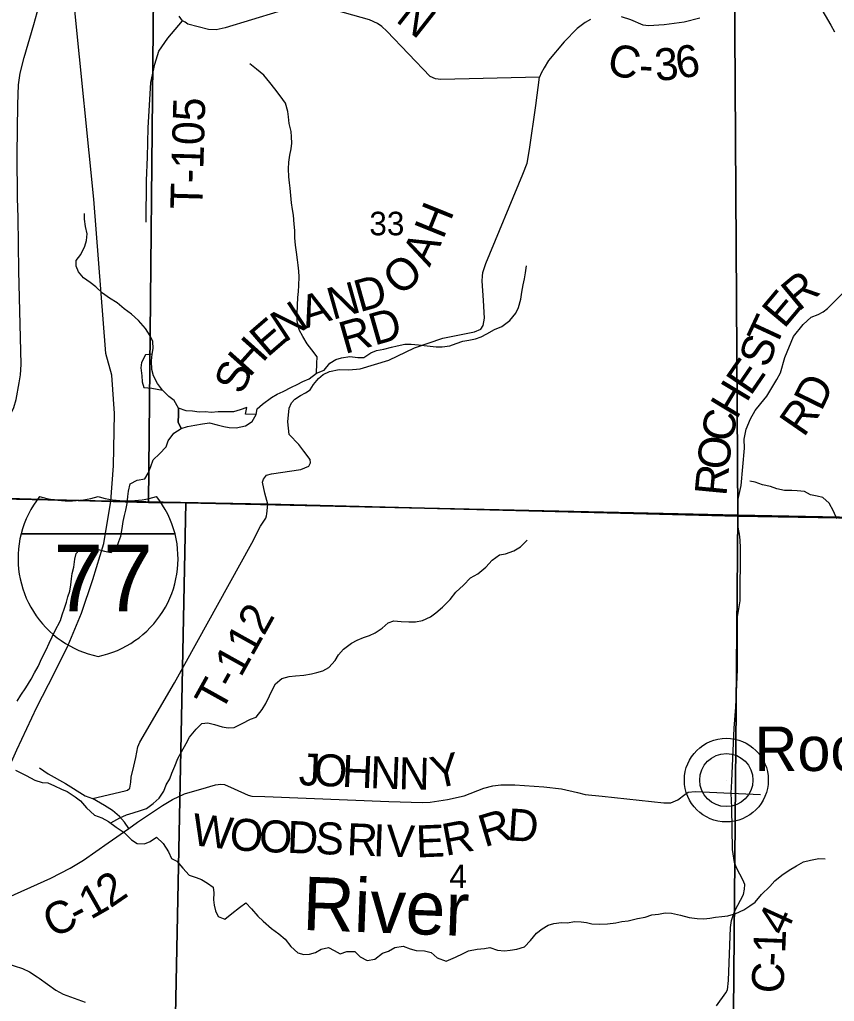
# Model space of a CAD drawing. Extents: x 2043100 to 2470832, y 443715 to 810583.
# Drawn here: x 2236081 to 2243719, y 666237 to 675442 of the extents above; entities that cross this region are included whole.
import ezdxf

# ---------------------------------------------------------------- set-up
doc = ezdxf.new("R2010")
doc.units = 0
for name, color, linetype in [('GM_X_County_Road', 7, 'Continuous'), ('GM_X_County_Road_Text', 7, 'Continuous'), ('GM_X_Interstate_Location', 7, 'Continuous'), ('GM_X_Interstate_Route', 7, 'Continuous'), ('GM_X_Interstate_Shield', 7, 'Continuous'), ('GM_X_Minor_Lake', 7, 'Continuous'), ('GM_X_Minor_River', 7, 'Continuous'), ('GM_X_Minor_River_Text', 7, 'Continuous'), ('GM_X_Section', 7, 'Continuous'), ('GM_X_Section_Text', 7, 'Continuous'), ('GM_X_State_Route', 7, 'Continuous'), ('GM_X_Township', 7, 'Continuous'), ('GM_X_Township_Road', 7, 'Continuous'), ('GM_X_Township_Road_Text', 7, 'Continuous'), ('GM_X_Unincorporated', 7, 'Continuous'), ('GM_X_Unincorporated_Location', 7, 'Continuous'), ('GM_X_Unincorporated_Text', 7, 'Continuous')]:
    doc.layers.add(name, color=color, linetype=linetype)

msp = doc.modelspace()

# ---------------------------------------------------------------- linework, layer by layer
at = {"layer": 'GM_X_County_Road'}
for points in [[(2235748.3, 670928.3), (2235751.5, 670952.9), (2235742.4, 671220.3), (2235743.7, 671322.2), (2235761, 671391.1), (2235768.7, 671460.5), (2235830.1, 671535), (2235937.3, 671650.1), (2235986.8, 671720.5), (2236028.1, 671805), (2236047.6, 671879.2), (2236076.5, 672035.7), (2236090, 672109.9), (2236095.3, 672208.1), (2236073.1, 673087.1), (2236067.6, 673585.7), (2236062.3, 673767.9), (2236057.4, 674176.4), (2236064.1, 674647.1), (2236070.8, 674831.3), (2236088, 674939.6), (2236123, 675086.1), (2236214.8, 675397.2), (2236277.2, 675620)], [(2238750.2, 675589.4), (2238008.2, 675363.3), (2237924.3, 675346.6), (2237852.4, 675348), (2237658.1, 675400.6), (2237632, 675416.4), (2237607.4, 675430.2), (2237575.6, 675474)], [(2241434.1, 675442.2), (2241384.3, 675415.8), (2241308.7, 675359.1), (2241185.6, 675234), (2241040.9, 675058.6), (2240999.4, 674990.2), (2240971.8, 674939.9), (2240956.1, 674901.8), (2240030.6, 674880.5), (2239980.6, 674886.1), (2239930.5, 674907.8), (2239523.7, 675333.1), (2239477.4, 675378.8), (2239435.2, 675404.5), (2239361, 675440), (2238836.2, 675586)], [(2242457.5, 675454.2), (2242311.8, 675417), (2242124.1, 675393.5), (2241976.2, 675382.3), (2241926.2, 675390), (2241811.9, 675439.1), (2241723.8, 675466.5)], [(2242815.5, 670699.3), (2242814.9, 670702.7), (2242813.7, 670786.8), (2242815.7, 670931.4), (2242845.9, 671074.5), (2242878.4, 671422.7), (2242874.5, 671509.1), (2242892.4, 671601.3), (2242932.3, 671697.5), (2242978.2, 671777.6), (2243030.2, 671843.8), (2243086.1, 671911.9), (2243179.9, 672068.3), (2243215.9, 672130.4), (2243255.8, 672272.6), (2243337.6, 672471), (2243427.4, 672583.2), (2243503.4, 672651.4), (2243567.3, 672675.5), (2243613.3, 672701.6), (2243655.2, 672733.7), (2243753.1, 672830), (2243873, 672950.3)], [(2242613, 666193.8), (2242702.9, 666318.1), (2242716.9, 666346.1), (2242726.8, 666432.3), (2242746.3, 666929.1), (2242756.3, 666995.2), (2242786.2, 667085.3), (2242868, 667237.7), (2242876, 667287.8), (2242879.9, 667333.8), (2242859.9, 667375.9), (2242803.8, 667481.9), (2242783.8, 667540), (2242763.7, 667662.1), (2242759.4, 668052.6), (2242751.3, 668188.8), (2242759.2, 668301), (2242780.7, 668799.7), (2242794.6, 668994), (2242810.3, 669348.4), (2242811.9, 669841.1), (2242837.1, 669991.6), (2242840, 670490.3), (2242837.1, 670559.6), (2242829, 670616.4), (2242815.5, 670699.3)], [(2235567.1, 666711.6), (2235579.1, 666782.6), (2235625.1, 666901.6), (2235659.9, 666966.3), (2235742.3, 667062), (2235819, 667131.5), (2235908.1, 667183.2), (2236372.4, 667392), (2236554.8, 667485.4), (2236679.5, 667559.8), (2236912.6, 667722.3), (2237104.2, 667858.1), (2237185.2, 667915.6), (2237420.4, 668074.1), (2237513.4, 668129.8), (2237628.5, 668184), (2237767.8, 668224.3), (2237779.4, 668227.6)], [(2237779.4, 668227.6), (2237917, 668267.4), (2237966.9, 668274.3), (2238002.9, 668270.9), (2238093.6, 668230.5), (2238222.6, 668170.7), (2238258.8, 668159.4), (2238378.8, 668157.5), (2239543.4, 668110.5), (2239857.6, 668100.2), (2239931.5, 668105.5), (2240093, 668128.5), (2240248.4, 668163.3), (2240433.1, 668236.8), (2240516.7, 668258.3), (2240592.6, 668267.7), (2240724.5, 668268.1), (2240996.8, 668249), (2241161.1, 668229.9), (2241311.7, 668194.6), (2241384, 668175.8), (2241542.3, 668160.7), (2242119.3, 668097), (2242185.2, 668098.2), (2242250.8, 668125.4), (2242317.9, 668176.7), (2242349.5, 668197.3), (2242415.4, 668204.5), (2242751.3, 668188.8)], [(2242751.3, 668188.8), (2243028.1, 668176)], [(2234881.2, 666895.9), (2234967.2, 666876.9), (2235029.2, 666862.9), (2235282.4, 666798.9), (2235567.1, 666711.6), (2235675.1, 666675.7), (2235951.1, 666596), (2236109.1, 666544.2), (2236175.1, 666514.2), (2236246.3, 666465.7), (2236246.7, 666465.5)], [(2236246.7, 666465.5), (2236263.1, 666454.3), (2236421.1, 666342.4), (2236489.1, 666304.4), (2236697.1, 666230.6)]]:
    msp.add_lwpolyline(points, dxfattribs=at)
at = {"layer": 'GM_X_Interstate_Route'}
msp.add_lwpolyline([(2235161.2, 666032.3), (2235170.2, 666303), (2235201.3, 666545.9), (2235282.4, 666798.9), (2235365.8, 667051.9), (2235459.2, 667301.3), (2235591.9, 667619.2), (2235762.2, 667979.6), (2235887.7, 668223.4), (2236055.9, 668593.7), (2236241.8, 668994.3), (2236404.6, 669310.5), (2236537.9, 669576.3), (2236662.8, 669876.1), (2236767.3, 670193.5), (2236871.9, 670530.8), (2236935, 670928.2), (2236962.4, 671258.1), (2236970.9, 671749.7), (2236947, 672108.3), (2236889.3, 672310), (2236776, 673758.8), (2236599.3, 675527.4)], dxfattribs=at)
at = {"layer": 'GM_X_Interstate_Shield'}
for p, q in [((2236095.4, 670619.3), (2237538.2, 670619.3)), ((2237538.2, 670619.3), (2236095.4, 670619.3)), ((2237538.2, 670619.3), (2236095.4, 670619.3))]:
    msp.add_line(p, q, dxfattribs=at)
for centre, start, end in [((2237004.3, 670389.5), 141.66896, 165.80665), ((2236542.8, 671867.5), 253.00908, 286.99093), ((2237090.8, 671867.5), 253.00908, 286.99093), ((2236629.3, 670389.5), 14.19335, 38.33104), ((2237004.3, 670389.5), 165.80665, 258.46304), ((2236629.3, 670389.5), 281.53696, 14.19335)]:
    msp.add_arc(centre, 937.5, start, end, dxfattribs=at)
at = {"layer": 'GM_X_Minor_Lake'}
for points in [[(2237322.5, 672305.6), (2237262.6, 672299.4), (2237224.8, 672227.2), (2237218.9, 672177.1), (2237227.2, 672103.1), (2237231.3, 672045), (2237245.5, 671991), (2237319.5, 671987.3), (2237419.5, 671967.6)], [(2237419.5, 671967.6), (2237375.3, 672031.5), (2237335.1, 672101.4), (2237320.9, 672161.4), (2237316.7, 672241.5), (2237322.5, 672305.6)], [(2237569.9, 671798), (2237572.1, 671740), (2237568.3, 671667.9), (2237594.5, 671608), (2237656.4, 671628.2), (2237724.3, 671640.4), (2237794.3, 671652.7), (2237862.2, 671660.9), (2237932.2, 671643.2), (2237996.3, 671625.4), (2238046.3, 671617.5), (2238112.2, 671613.8), (2238200.1, 671634.1), (2238260, 671674.3), (2238299.8, 671738.5)], [(2238299.8, 671738.5), (2238199.8, 671742.2), (2238211.6, 671806.3), (2238147.7, 671782), (2238085.8, 671765.8), (2238015.8, 671763.6), (2237943.9, 671763.3), (2237877.9, 671759.1), (2237823.9, 671762.9), (2237765.9, 671762.7), (2237701.9, 671770.5), (2237644, 671774.3), (2237569.9, 671798)]]:
    msp.add_lwpolyline(points, dxfattribs=at)
at = {"layer": 'GM_X_Minor_River'}
for points in [[(2238864.4, 672126.8), (2238868.1, 672216.9), (2238871.9, 672281), (2238821.8, 672344.8), (2238775.6, 672400.7), (2238735.4, 672470.6), (2238701.2, 672534.6), (2238683, 672616.6), (2238682.8, 672678.6), (2238686.6, 672764.7), (2238690.4, 672834.8), (2238696.2, 672892.8), (2238700, 672948.9), (2238701.8, 673031), (2238697.6, 673083), (2238691.5, 673141), (2238685.3, 673191), (2238677.1, 673261.1), (2238668.9, 673327.1), (2238662.7, 673397.1), (2238660.5, 673465.2), (2238654.3, 673523.2), (2238648.1, 673609.2), (2238639.9, 673661.2), (2238629.7, 673723.2), (2238623.6, 673791.3), (2238617.3, 673861.3), (2238611.2, 673911.3), (2238605, 673967.3), (2238600.8, 674041.4), (2238604.6, 674105.5), (2238614.4, 674171.5), (2238626.2, 674231.6), (2238632.1, 674283.7), (2238629.9, 674341.7), (2238627.8, 674391.8), (2238607.5, 674467.8), (2238601.4, 674531.8), (2238597.2, 674581.8), (2238575, 674659.8), (2238522.8, 674725.7), (2238474.6, 674793.5), (2238426.5, 674853.4), (2238370.3, 674921.3), (2238302.2, 674977.1), (2238240, 675026.9)], [(2237594.5, 671608), (2237568.3, 671667.9), (2237572.1, 671740), (2237569.9, 671798), (2237529.7, 671869.9), (2237479.6, 671907.8), (2237419.5, 671967.6), (2237375.3, 672031.5), (2237335.1, 672101.4), (2237320.9, 672161.4), (2237316.7, 672241.5), (2237322.5, 672305.6), (2237332.4, 672357.7), (2237330.2, 672423.7), (2237304, 672477.7), (2237261.8, 672545.5), (2237195.6, 672619.4), (2237129.5, 672679.2), (2237061.4, 672729), (2236997.2, 672784.8), (2236925.1, 672830.6), (2236859, 672876.4), (2236794.9, 672936.2), (2236742.8, 672976.1), (2236678.7, 673019.9), (2236632.5, 673075.8), (2236610.4, 673129.7), (2236612.2, 673181.8), (2236654, 673240), (2236691.8, 673316.2), (2236707.6, 673372.3), (2236713.4, 673432.3), (2236699.2, 673502.3), (2236691, 673570.4), (2236688.9, 673622.4)], [(2240292.9, 672436), (2240354.8, 672448.2), (2240408.7, 672466.4), (2240460.6, 672494.7), (2240534.5, 672534.9), (2240602.4, 672563.2), (2240676.2, 672621.5), (2240731.9, 672689.7), (2240757.8, 672743.9), (2240779.5, 672820), (2240789.3, 672886.1), (2240803.1, 672956.2), (2240813, 673010.3), (2240822.8, 673068.3), (2240834.6, 673134.4)], [(2236056.8, 669050.2), (2236092.6, 669106.4), (2236138.4, 669176.7), (2236188.1, 669256.9), (2236221.9, 669317.1), (2236253.7, 669377.3), (2236289.5, 669455.5), (2236331.2, 669531.7), (2236359, 669593.8), (2236386.8, 669654), (2236412.7, 669708.1), (2236464.3, 669808.4), (2236480.2, 669860.5), (2236502, 669924.6), (2236519.8, 669980.8), (2236533.6, 670030.8), (2236553.5, 670083), (2236561.3, 670143), (2236569.1, 670197.1), (2236575, 670249.2), (2236588.8, 670309.3), (2236598.6, 670381.4), (2236612.4, 670435.5), (2236658.2, 670489.7), (2236726.2, 670493.9), (2236796.2, 670478.2), (2236876.2, 670456.4), (2236940.2, 670446.7), (2236994.1, 670496.9), (2237011.9, 670547), (2237031.7, 670599.1), (2237041.5, 670669.2), (2237053.3, 670735.3), (2237063.1, 670791.4), (2237077, 670843.5), (2237088.8, 670903.6), (2237096.6, 670969.7), (2237102.4, 671021.7), (2237116.2, 671087.8), (2237182.1, 671122.1), (2237254, 671136.4), (2237287.9, 671188.5), (2237311.7, 671252.7), (2237333.5, 671314.8), (2237393.3, 671369), (2237455, 671435.3), (2237474.9, 671491.4), (2237528.6, 671563.7), (2237594.5, 671608), (2237656.4, 671628.2), (2237724.3, 671640.4), (2237794.3, 671652.7), (2237862.2, 671660.9), (2237932.2, 671643.2), (2237996.3, 671625.4), (2238046.3, 671617.5), (2238112.2, 671613.8), (2238200.1, 671634.1), (2238260, 671674.3), (2238299.8, 671738.5), (2238307.6, 671792.6), (2238359.5, 671836.8), (2238441.2, 671899.2), (2238497.1, 671929.4), (2238553, 671955.6), (2238628.9, 671995.9), (2238684.8, 672020.1), (2238736.7, 672048.3), (2238796.6, 672072.5), (2238864.4, 672126.8), (2238936.3, 672155.1), (2238988.1, 672219.3), (2239045.9, 672255.5), (2239097.9, 672271.7), (2239175.8, 672284), (2239251.8, 672272.3), (2239309.8, 672274.5), (2239373.6, 672316.7), (2239427.5, 672340.9), (2239495.5, 672353.2), (2239567.4, 672369.5), (2239621.3, 672381.7), (2239693.2, 672397.9), (2239753.2, 672400.1), (2239821.2, 672392.4), (2239873.2, 672386.5), (2239929.2, 672380.7), (2239987.2, 672372.9), (2240041.2, 672373.1), (2240113.1, 672383.4), (2240175, 672405.6), (2240234.9, 672425.8), (2240292.9, 672436)], [(2243742.5, 670760.6), (2243710.2, 670832.6), (2243672, 670908.5), (2243609.9, 670962.3), (2243557.9, 670974.2), (2243495.9, 670985.9), (2243439.8, 671017.8), (2243371.8, 671023.5), (2243319.8, 671027.4), (2243251.9, 671027.1), (2243179.8, 671042.9), (2243119.8, 671062.7), (2243045.8, 671080.5), (2242977.7, 671104.2), (2242927.7, 671114.1)], [(2236935.3, 667909.2), (2237021.7, 667958.6), (2237083.6, 667984.8), (2237145.5, 668003.1), (2237215.4, 668025.3), (2237269.3, 668045.6), (2237333.1, 668091.8), (2237391, 668142.1), (2237432.8, 668206.3), (2237454.6, 668266.4), (2237488.4, 668322.6), (2237508.2, 668376.7), (2237538, 668440.9), (2237565.8, 668515.1), (2237599.6, 668575.3), (2237641.3, 668655.5), (2237675.1, 668713.7), (2237734.9, 668787.9), (2237790.7, 668842.2), (2237846.6, 668848.4), (2237908.7, 668832.6), (2237980.7, 668810.8), (2238036.7, 668801), (2238092.7, 668803.2), (2238166.5, 668841.5), (2238246.4, 668883.8), (2238298.3, 668902), (2238356.1, 668972.3), (2238389.9, 669028.5), (2238423.6, 669100.7), (2238447.5, 669154.8), (2238481.3, 669213), (2238541.1, 669265.2), (2238609, 669283.5), (2238669, 669289.7), (2238744.9, 669294), (2238816.8, 669308.2), (2238868.8, 669320.4), (2238922.7, 669336.6), (2238980.6, 669366.9), (2239040.4, 669433.1), (2239072.2, 669485.3), (2239118, 669537.5), (2239193.8, 669595.8), (2239245.7, 669624), (2239305.6, 669648.3), (2239361.5, 669666.5), (2239413.4, 669692.7), (2239481.3, 669735), (2239535.1, 669787.2), (2239591, 669805.4), (2239657, 669799.6), (2239731, 669795.9), (2239793, 669794.1), (2239858.9, 669808.3), (2239932.8, 669842.6), (2239984.6, 669880.9), (2240044.5, 669933.1), (2240116.2, 670005.4), (2240172, 670073.7), (2240241.7, 670140), (2240307.5, 670208.3), (2240377.4, 670246.5), (2240451.2, 670306.8), (2240510.9, 670373.1), (2240580.8, 670423.4), (2240636.7, 670433.6), (2240714.6, 670461.9), (2240778.5, 670498.1), (2240840.2, 670562.4)], [(2236042.8, 668405.6), (2236142.9, 668353.9), (2236223, 668310.1), (2236293, 668290.3), (2236345, 668284.5), (2236409, 668256.7), (2236475.1, 668226.9), (2236527.2, 668203.1), (2236601.3, 668153.3), (2236651.4, 668115.4), (2236709.5, 668051.6), (2236783.7, 667983.8), (2236851.8, 667958), (2236915.8, 667924.2), (2236986, 667870.4), (2237060.1, 667818.6), (2237130.3, 667752.8), (2237182.4, 667716.9), (2237252.3, 667715.2), (2237304.2, 667735.4), (2237364.1, 667775.6), (2237426.2, 667717.8), (2237476.5, 667639.9), (2237504.6, 667575.9), (2237556.7, 667550.1), (2237612.9, 667484.2), (2237671, 667420.4), (2237737.1, 667398.6), (2237787.1, 667380.7), (2237841.2, 667344.9), (2237895.3, 667307), (2237903.4, 667255), (2237899.6, 667188.9), (2237905.8, 667138.9), (2237918, 667084.9), (2237942.1, 667032.9), (2238004.2, 667007.1), (2238070, 667061.4), (2238141.8, 667115.7), (2238201.6, 667160), (2238253.8, 667104.1), (2238315.9, 667036.2), (2238366.1, 666988.3), (2238442.2, 666918.5), (2238510.4, 666870.7), (2238570.5, 666820.9), (2238622.7, 666751), (2238688.8, 666693.2), (2238744.9, 666675.3), (2238798.8, 666679.5), (2238856.7, 666695.8), (2238908.6, 666726), (2238976.6, 666740.2), (2239030.6, 666714.4), (2239086.7, 666682.6), (2239148.6, 666704.8), (2239222.6, 666703.1), (2239272.7, 666655.2), (2239340.8, 666621.4), (2239410.7, 666631.7), (2239482.5, 666690), (2239538.4, 666708.2), (2239600.3, 666740.4), (2239676.2, 666752.7), (2239742.3, 666728.9), (2239800.3, 666713.1), (2239876.3, 666711.4), (2239940.3, 666695.6), (2239994.4, 666645.7), (2240080.5, 666614), (2240166.3, 666650.3), (2240238.2, 666686.6), (2240290.1, 666710.8), (2240372, 666725.1), (2240438, 666733.4)], [(2240438, 666733.4), (2240489.9, 666741.6), (2240560, 666717.8), (2240627.9, 666712), (2240679.9, 666716.2), (2240741.9, 666726.4), (2240813.8, 666748.7), (2240869.6, 666807), (2240927.3, 666875.3), (2240981.2, 666917.5), (2241035, 666951.7), (2241091, 666967.9), (2241162.9, 666976.2), (2241216.9, 666974.4), (2241284.8, 666984.6), (2241344.8, 666982.8), (2241394.8, 666975), (2241446.8, 666965.2), (2241514.8, 666961.4), (2241592.8, 666963.7), (2241670.7, 666974), (2241728.6, 666984.2), (2241786.6, 666992.4), (2241874.5, 667012.7), (2241946.4, 667025), (2242008.3, 667049.2), (2242072.3, 667055.4), (2242132.2, 667065.7), (2242194.2, 667063.9), (2242276.2, 667046.2), (2242358.3, 667024.4), (2242432.3, 667014.7), (2242496.2, 667010.9), (2242552.2, 667017.1), (2242604.2, 667027.3), (2242664.1, 667033.5), (2242722.1, 667039.7), (2242796, 667062), (2242869.8, 667096.3), (2242925.7, 667132.5), (2242977.6, 667166.7), (2243035.3, 667239), (2243113.1, 667313.3), (2243160.9, 667367.6), (2243226.7, 667419.8), (2243296.5, 667466.1), (2243364.4, 667508.4), (2243430.2, 667544.7), (2243496.2, 667560.9), (2243574.1, 667575.2), (2243632.1, 667573.4)]]:
    msp.add_lwpolyline(points, dxfattribs=at)
at = {"layer": 'GM_X_Section'}
for points in [[(2237342.8, 676305.5), (2237290.7, 670914.8), (2232335.3, 671053.3), (2232115.2, 671055.1), (2232088.9, 676483)], [(2242780.6, 676346), (2242814.2, 670794.1), (2237638.9, 670912.4), (2237290.7, 670914.8), (2237342.8, 676305.5)], [(2248002, 676220.2), (2247901.2, 670696.9), (2242814.2, 670794.1), (2242780.6, 676346)], [(2232335.3, 671053.3), (2237290.7, 670914.8), (2237638.9, 670912.4), (2237531.1, 665493.1), (2232196.6, 665535.6)], [(2237638.9, 670912.4), (2242814.2, 670794.1), (2242768, 665417.4), (2237531.1, 665493.1)], [(2242814.2, 670794.1), (2247901.2, 670696.9), (2248097.4, 670695), (2248024.8, 665344), (2242768, 665417.4)]]:
    msp.add_lwpolyline(points, close=True, dxfattribs=at)
at = {"layer": 'GM_X_State_Route'}
msp.add_lwpolyline([(2243549.2, 675625.9), (2243685.4, 675389.7), (2243721.8, 675325.9)], dxfattribs=at)
at = {"layer": 'GM_X_Township'}
for points in [[(2258825.8, 676651), (2258742.3, 671669), (2258672.2, 670481.8), (2256458.7, 670526.3), (2250661.2, 670642.8), (2248089.5, 670694.5), (2247937.9, 670697.9), (2247527.7, 670707.3), (2242813.7, 670786.8), (2238408.3, 670897.5), (2236935, 670928.2), (2235751.5, 670952.9), (2228190.1, 671146.6)], [(2228190.1, 671146.6), (2235751.5, 670952.9), (2236935, 670928.2), (2238408.3, 670897.5), (2242813.7, 670786.8), (2247527.7, 670707.3), (2247937.9, 670697.9), (2248089.5, 670694.5), (2248085.7, 670382.7), (2248027.9, 667139.4), (2247905.3, 659948.7)]]:
    msp.add_lwpolyline(points, dxfattribs=at)
at = {"layer": 'GM_X_Township_Road'}
for points in [[(2237279.1, 674152.7), (2237287.9, 674427.3), (2237312.3, 674851.5), (2237347.7, 675025), (2237386.1, 675146.5), (2237470.6, 675269), (2237607.4, 675430.2)], [(2238394.6, 670788.7), (2238398, 670808.4), (2238408.3, 670897.5), (2238380.9, 671002.4), (2238359.3, 671104.3), (2238367.2, 671133.7), (2238395.7, 671169), (2238443.6, 671181.6), (2238718.6, 671222.7), (2238792.8, 671253.5), (2238807.7, 671285.4), (2238805.4, 671316.2), (2238747.2, 671396.1), (2238698.1, 671456.6), (2238608, 671552.9), (2238595.9, 671670.9), (2238607.7, 671797.3), (2238630.9, 671847.8), (2238660.2, 671884.4), (2238715.7, 671917.4), (2238761.2, 671942.3), (2238804.7, 671971.1), (2238837.9, 672019.8), (2238882.9, 672076.7), (2238926.2, 672113.5), (2238985.7, 672142.6), (2239077.4, 672162.3), (2239167.4, 672157.9), (2239273.2, 672167.8), (2239541.8, 672248.8), (2239781.8, 672363.3), (2240050.2, 672454.2), (2240345, 672515.7), (2240404.6, 672540.8), (2240426, 672575.2), (2240438.8, 672643.5), (2240430, 672809.6), (2240418.8, 672993.7), (2240420, 673035.7), (2240423.4, 673071.9), (2240452, 673154.5), (2240799.5, 673991.9), (2240839.6, 674096.8), (2240861.5, 674223.4), (2240920.3, 674637), (2240956.1, 674901.8)], [(2237268.3, 673542.4), (2237272.1, 673932.9), (2237279.1, 674151.5), (2237279.1, 674152.7)], [(2236765.4, 668140.3), (2237070.1, 668210), (2237094, 668218.4), (2237115.6, 668236.8), (2237122.7, 668293), (2237125.9, 668339.2), (2237152.1, 668441.8), (2237170.7, 668522.3), (2237190.9, 668624.8), (2237208.2, 668667.2), (2237534.5, 669222), (2238259.7, 670533.1), (2238338.6, 670690.9), (2238391.1, 670768.5), (2238394.6, 670788.7)], [(2236266.5, 668427.8), (2236347.5, 668369.1), (2236511, 668280), (2236695, 668165.1), (2236765.4, 668140.3)], [(2237104.2, 667858.1), (2237065.2, 667915.4), (2237016.3, 667970.6), (2236953.3, 668027.6), (2236878.5, 668074.3), (2236765.4, 668140.3)]]:
    msp.add_lwpolyline(points, dxfattribs=at)
at = {"layer": 'GM_X_Unincorporated'}
for radius in [392.8, 249]:
    msp.add_circle((2242706.8, 668311.3), radius, dxfattribs=at)
at = {"layer": 'GM_X_Unincorporated_Location'}
msp.add_line((2242706.8, 668311.3), (2242706.8, 668311.3), dxfattribs=at)

# ---------------------------------------------------------------- texts
at = {"layer": 'GM_X_County_Road_Text'}
for s, rotation, p in [('N', 321.8215, (2239597.1, 675429.9)), ('C', 345.1591, (2241572.8, 674942.3)), ('6', 9.43773, (2242255.8, 674885.1)), ('3', 5.00477, (2242046.6, 674865.8)), ('-', 358.23491, (2241884.8, 674868.4)), ('R', 39.70462, (2243382.3, 672698.2)), ('E', 50.00347, (2243248.2, 672536.3)), ('T', 65.09495, (2243164.9, 672350.4)), ('S', 70.46677, (2243100, 672166.5)), ('E', 55.55394, (2242934.5, 671905.7)), ('H', 58.89317, (2242800.6, 671683.6)), ('D', 63.86705, (2243596.9, 671761.7)), ('R', 55.40383, (2243433, 671517.8)), ('C', 77.08933, (2242754.9, 671466.6)), ('O', 84.30064, (2242730.3, 671213.8)), ('R', 84.5197, (2242706.8, 670968.8)), ('J', 357.62913, (2238694.7, 668264.8)), ('O', 357.62422, (2238835.4, 668259)), ('Y', 12.38498, (2239974.4, 668227.3)), ('H', 357.62809, (2239099.1, 668248.1)), ('N', 357.62786, (2239362.9, 668237.1)), ('N', 358.6469, (2239632.5, 668226)), ('R', 16.76354, (2240439.5, 667680.5)), ('D', 355.95669, (2240646.9, 667748.4)), ('W', 353.17525, (2237685, 667703.6)), ('O', 355.07097, (2238041, 667661.2)), ('O', 358.33544, (2238322.6, 667637.4)), ('D', 357.82834, (2238585.8, 667629.8)), ('S', 357.79959, (2238849.5, 667619.8)), ('R', 10.68851, (2240074.9, 667599.7)), ('R', 357.79407, (2239144.1, 667608.5)), ('I', 357.83123, (2239390.6, 667599)), ('V', 358.01272, (2239514.7, 667594.3)), ('E', 2.33017, (2239803.2, 667585.2)), ('2', 34.58741, (2236931.4, 667105.7)), ('1', 29.6253, (2236746.8, 666999.2)), ('C', 24.86646, (2236389.1, 666827.5)), ('-', 26.84892, (2236622.9, 666936.1)), ('4', 65.4531, (2243258.2, 666838.4)), ('1', 87.92839, (2243258.7, 666683.8)), ('-', 88.00349, (2243254.4, 666560.8)), ('C', 86.09791, (2243237.1, 666304.1))]:
    msp.add_text(s, height=300, rotation=rotation, dxfattribs=at).set_placement(p)
at = {"layer": 'GM_X_Interstate_Location'}
for s in ['.', '-', ',']:
    msp.add_text(s, height=0.0000833, dxfattribs=at).set_placement((2236816.8, 670220.9))
msp.add_text('77', height=0.0000833, rotation=0.00001, dxfattribs=at).set_placement((2236612.2, 670013.4))
at = {"layer": 'GM_X_Interstate_Shield'}
msp.add_text('77', height=625, dxfattribs=at).set_placement((2236399.5, 669892.8))
at = {"layer": 'GM_X_Minor_River_Text'}
msp.add_text('River', height=499.97, rotation=357.84258, dxfattribs=at).set_placement((2238728, 666907.2))
at = {"layer": 'GM_X_Section_Text'}
for s, height, p in [('33', 220.83, (2239360, 673419.4)), ('4', 220.8, (2240110.2, 667299.1))]:
    msp.add_text(s, height=height, rotation=0.00001, dxfattribs=at).set_placement(p)
at = {"layer": 'GM_X_Township_Road_Text'}
for s, rotation, p in [('T-105', 88.35765, (2237792.8, 673660.2)), ('H', 68.04389, (2240051.8, 673374.5)), ('A', 63.61665, (2239924.2, 673114.9)), ('O', 42.07172, (2239654.2, 672840.4)), ('N', 15.74874, (2239015.4, 672625)), ('D', 15.75305, (2239269.6, 672696.6)), ('N', 33.3021, (2238565.5, 672409.1)), ('A', 17.8532, (2238766.9, 672544.9)), ('RD', 15.94436, (2239129.6, 672304.5)), ('E', 40.81139, (2238404, 672268.7)), ('H', 48.12867, (2238235, 672079.2)), ('S', 67.19446, (2238170.6, 671914.9)), ('T-112', 60.91637, (2237971.2, 668936))]:
    msp.add_text(s, height=300, rotation=rotation, dxfattribs=at).set_placement(p)
at = {"layer": 'GM_X_Unincorporated_Text'}
msp.add_text('Rochester', height=416.67, rotation=0.00001, dxfattribs=at).set_placement((2242970.2, 668396.9))

doc.saveas('drawing.dxf')
